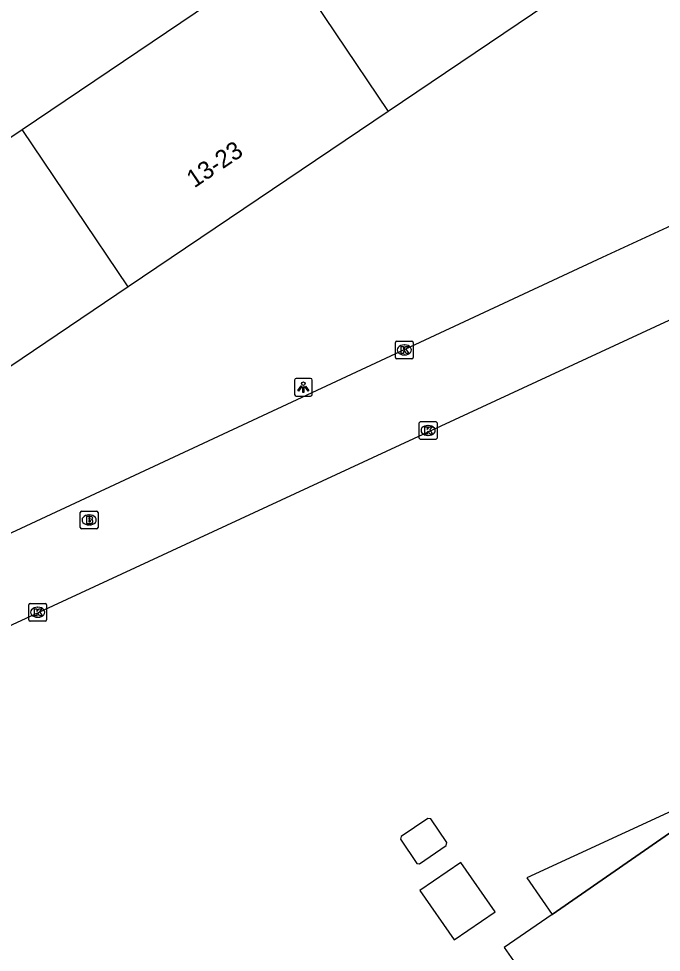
# Model space of a CAD drawing. Extents: x 157466 to 158888, y 383063 to 384677.
# Drawn here: x 157954 to 157990.3, y 383406.3 to 383459 of the extents above; entities that cross this region are included whole.
import ezdxf

# ---------------------------------------------------------------- set-up
doc = ezdxf.new("R2010")
doc.units = 0
for name, color, linetype in [('IMGEO_Brandkraan', 7, 'Continuous'), ('IMGEO_Kolk', 7, 'Continuous'), ('IMGEO_Lichtpunt', 7, 'Continuous'), ('IMGEO_Pand', 7, 'Continuous'), ('IMGEO_Pand_nummerreeks', 7, 'Continuous'), ('IMGEO_Pand_overbouw', 7, 'Continuous'), ('IMGEO_Rijbaan_lokaal_open', 7, 'Continuous')]:
    doc.layers.add(name, color=color, linetype=linetype)

msp = doc.modelspace()

# ---------------------------------------------------------------- linework, layer by layer
at = {"layer": 'IMGEO_Brandkraan'}
for p, q in [((157957.54, 383431.163), (157958.392, 383431.163)), ((157957.465, 383430.237), (157957.465, 383431.089)), ((157957.953, 383430.943), (157957.978, 383430.943)), ((157958.466, 383431.089), (157958.466, 383430.237)), ((157958.392, 383430.163), (157957.54, 383430.163)), ((157957.976, 383430.383), (157957.951, 383430.383))]:
    msp.add_line(p, q, dxfattribs=at)
for points in [[(157957.54, 383431.163), (157958.392, 383431.163)], [(157957.465, 383430.237), (157957.465, 383431.089)], [(157957.813, 383430.863), (157957.813, 383430.463), (157958.026, 383430.463)], [(157958.044, 383430.863), (157957.813, 383430.863)], [(157957.992, 383430.782), (157957.938, 383430.782), (157957.938, 383430.706)], [(157957.938, 383430.706), (157957.991, 383430.706)], [(157958, 383430.63), (157957.938, 383430.63), (157957.938, 383430.549)], [(157958.466, 383431.089), (157958.466, 383430.237)], [(157958.392, 383430.163), (157957.54, 383430.163)], [(157957.938, 383430.549), (157958, 383430.549)]]:
    msp.add_lwpolyline(points, dxfattribs=at)
for centre, radius, start, end in [((157957.542, 383431.087), 0.0765, 91.552, 178.448), ((157957.542, 383431.087), 0.0765, 91.552, 178.448), ((157958.39, 383431.087), 0.0765, 1.552, 88.448), ((157958.39, 383431.087), 0.0765, 1.552, 88.448), ((157957.993, 383430.744), 0.0379, 267.8285, 90.9355), ((157958.001, 383430.589), 0.0404, 269.8759, 90.5077), ((157958.048, 383430.718), 0.145, 59.4692, 91.5367), ((157958.073, 383430.765), 0.0922, 285.5137, 58.1501), ((157958.078, 383430.573), 0.105, 301.3115, 78.989), ((157957.542, 383430.239), 0.0765, 181.552, 268.448), ((157957.542, 383430.239), 0.0765, 181.552, 268.448), ((157958.032, 383430.714), 0.251, 268.6676, 293.5347), ((157958.39, 383430.239), 0.0765, 271.552, 358.448), ((157958.39, 383430.239), 0.0765, 271.552, 358.448)]:
    msp.add_arc(centre, radius, start, end, dxfattribs=at)
for centre, major_axis, ratio, start_param, end_param in [((157957.952, 383430.663), (-0.387, 0.002), 0.722429, 4.712389, 7.853982), ((157957.977, 383430.663), (-0.39, 0.002), 0.717154, 1.570796, 4.712389)]:
    msp.add_ellipse(centre, major_axis=major_axis, ratio=ratio, start_param=start_param, end_param=end_param, dxfattribs=at)
at = {"layer": 'IMGEO_Kolk'}
for p, q in [((157975.263, 383439.832), (157975.263, 383440.684)), ((157975.338, 383440.758), (157976.19, 383440.758)), ((157976.264, 383440.684), (157976.264, 383439.832)), ((157975.751, 383440.538), (157975.776, 383440.538)), ((157976.19, 383439.758), (157975.338, 383439.758)), ((157975.774, 383439.978), (157975.749, 383439.978)), ((157976.606, 383435.284), (157976.606, 383436.136)), ((157976.681, 383436.21), (157977.533, 383436.21)), ((157977.094, 383435.99), (157977.119, 383435.99)), ((157977.607, 383436.136), (157977.607, 383435.284)), ((157977.117, 383435.43), (157977.092, 383435.43)), ((157977.533, 383435.21), (157976.681, 383435.21)), ((157954.562, 383425.025), (157954.562, 383425.877)), ((157954.637, 383425.951), (157955.489, 383425.951)), ((157955.563, 383425.877), (157955.563, 383425.025)), ((157955.05, 383425.731), (157955.075, 383425.731)), ((157955.489, 383424.951), (157954.637, 383424.951)), ((157955.073, 383425.171), (157955.048, 383425.171))]:
    msp.add_line(p, q, dxfattribs=at)
for points in [[(157975.263, 383439.832), (157975.263, 383440.684)], [(157975.338, 383440.758), (157976.19, 383440.758)], [(157976.264, 383440.684), (157976.264, 383439.832)], [(157975.584, 383440.458), (157975.707, 383440.458), (157975.707, 383440.307), (157975.837, 383440.458), (157976.001, 383440.458), (157975.855, 383440.307), (157976.008, 383440.058), (157975.856, 383440.058), (157975.771, 383440.222), (157975.707, 383440.155), (157975.707, 383440.058), (157975.584, 383440.058), (157975.584, 383440.458)], [(157976.19, 383439.758), (157975.338, 383439.758)], [(157976.606, 383435.284), (157976.606, 383436.136)], [(157976.681, 383436.21), (157977.533, 383436.21)], [(157976.927, 383435.91), (157977.05, 383435.91), (157977.05, 383435.759), (157977.18, 383435.91), (157977.344, 383435.91), (157977.198, 383435.759), (157977.351, 383435.51), (157977.199, 383435.51), (157977.114, 383435.674), (157977.05, 383435.607), (157977.05, 383435.51), (157976.927, 383435.51), (157976.927, 383435.91)], [(157977.607, 383436.136), (157977.607, 383435.284)], [(157977.533, 383435.21), (157976.681, 383435.21)], [(157954.562, 383425.025), (157954.562, 383425.877)], [(157954.637, 383425.951), (157955.489, 383425.951)], [(157955.563, 383425.877), (157955.563, 383425.025)], [(157954.883, 383425.651), (157955.006, 383425.651), (157955.006, 383425.5), (157955.136, 383425.651), (157955.3, 383425.651), (157955.154, 383425.5), (157955.307, 383425.251), (157955.155, 383425.251), (157955.07, 383425.415), (157955.006, 383425.348), (157955.006, 383425.251), (157954.883, 383425.251), (157954.883, 383425.651)], [(157955.489, 383424.951), (157954.637, 383424.951)]]:
    msp.add_lwpolyline(points, dxfattribs=at)
for centre, start, end in [((157975.34, 383440.682), 91.552, 178.448), ((157975.34, 383440.682), 91.552, 178.448), ((157976.188, 383440.682), 1.552, 88.448), ((157976.188, 383440.682), 1.552, 88.448), ((157975.34, 383439.834), 181.552, 268.448), ((157975.34, 383439.834), 181.552, 268.448), ((157976.188, 383439.834), 271.552, 358.448), ((157976.188, 383439.834), 271.552, 358.448), ((157976.683, 383436.134), 91.552, 178.448), ((157976.683, 383436.134), 91.552, 178.448), ((157977.531, 383436.134), 1.552, 88.448), ((157977.531, 383436.134), 1.552, 88.448), ((157976.683, 383435.286), 181.552, 268.448), ((157976.683, 383435.286), 181.552, 268.448), ((157977.531, 383435.286), 271.552, 358.448), ((157977.531, 383435.286), 271.552, 358.448), ((157954.639, 383425.875), 91.552, 178.448), ((157954.639, 383425.875), 91.552, 178.448), ((157955.487, 383425.875), 1.552, 88.448), ((157955.487, 383425.875), 1.552, 88.448), ((157954.639, 383425.027), 181.552, 268.448), ((157954.639, 383425.027), 181.552, 268.448), ((157955.487, 383425.027), 271.552, 358.448), ((157955.487, 383425.027), 271.552, 358.448)]:
    msp.add_arc(centre, 0.0765, start, end, dxfattribs=at)
for centre, major_axis, ratio, start_param, end_param in [((157975.75, 383440.258), (-0.387, 0.002), 0.722429, 4.712389, 7.853982), ((157975.775, 383440.258), (-0.39, 0.002), 0.717154, 1.570796, 4.712389), ((157977.093, 383435.71), (-0.387, 0.002), 0.722429, 4.712389, 7.853982), ((157977.118, 383435.71), (-0.39, 0.002), 0.717154, 1.570796, 4.712389), ((157955.049, 383425.451), (-0.387, 0.002), 0.722429, 4.712389, 7.853982), ((157955.074, 383425.451), (-0.39, 0.002), 0.717154, 1.570796, 4.712389)]:
    msp.add_ellipse(centre, major_axis=major_axis, ratio=ratio, start_param=start_param, end_param=end_param, dxfattribs=at)
at = {"layer": 'IMGEO_Lichtpunt'}
for p, q in [((157969.561, 383438.558), (157969.561, 383437.751)), ((157969.561, 383438.558), (157969.561, 383437.751)), ((157970.463, 383438.653), (157969.655, 383438.653)), ((157970.463, 383438.653), (157969.655, 383438.653)), ((157970.557, 383437.751), (157970.557, 383438.558)), ((157970.557, 383437.751), (157970.557, 383438.558)), ((157969.655, 383437.657), (157970.463, 383437.657)), ((157969.655, 383437.657), (157970.463, 383437.657))]:
    msp.add_line(p, q, dxfattribs=at)
for points in [[(157969.935, 383438.222), (157969.974, 383438.194), (157969.786, 383437.932), (157969.748, 383437.959), (157969.935, 383438.222)], [(157970.037, 383438.174), (157970.084, 383438.174), (157970.084, 383437.852), (157970.037, 383437.852), (157970.037, 383438.174)], [(157970.147, 383438.194), (157970.185, 383438.221), (157970.372, 383437.959), (157970.333, 383437.931), (157970.147, 383438.194)]]:
    msp.add_lwpolyline(points, dxfattribs=at)
msp.add_circle((157970.06, 383438.356), 0.0994, dxfattribs=at)
for centre, start, end in [((157969.655, 383438.558), 90, 180), ((157969.655, 383438.558), 90, 180), ((157970.463, 383438.558), 0, 90), ((157970.463, 383438.558), 0, 90), ((157969.655, 383437.751), 180, 270), ((157969.655, 383437.751), 180, 270), ((157970.463, 383437.751), 270, 0), ((157970.463, 383437.751), 270, 360)]:
    msp.add_arc(centre, 0.0946, start, end, dxfattribs=at)
at = {"layer": 'IMGEO_Pand'}
for points in [[(157968.869, 383462.612), (157983.54, 383472.513), (157989.524, 383463.625), (157974.853, 383453.724)], [(157954.187, 383452.703), (157968.869, 383462.612)], [(157968.869, 383462.612), (157974.853, 383453.724)], [(157974.853, 383453.724), (157960.171, 383443.815)], [(157960.171, 383443.815), (157945.5, 383433.914), (157939.516, 383442.802), (157954.187, 383452.703)], [(157960.171, 383443.815), (157954.187, 383452.703)], [(157976.627, 383411.249), (157978.129, 383412.285), (157978.168, 383412.456), (157977.254, 383413.785), (157977.084, 383413.813), (157975.584, 383412.799), (157975.547, 383412.633), (157976.467, 383411.266), (157976.627, 383411.249)], [(157981.4, 383406.529), (157983.246, 383403.901), (157981.515, 383402.715), (157983.821, 383399.385), (157990.398, 383389.849), (157990.787, 383389.287), (157993.757, 383384.994), (158000, 383375.946), (158002.435, 383372.417), (158006.84, 383375.45), (158014.224, 383380.534), (158014.654, 383380.83), (158000, 383402.05), (157991.898, 383413.783), (157984.101, 383408.396), (157981.4, 383406.529)], [(157978.578, 383406.961), (157980.883, 383408.547), (157978.956, 383411.327), (157976.634, 383409.743), (157978.578, 383406.961)]]:
    msp.add_lwpolyline(points, dxfattribs=at)
at = {"layer": 'IMGEO_Pand_overbouw'}
msp.add_lwpolyline([(157984.101, 383408.396), (157991.898, 383413.783), (157991.454, 383414.503), (157990.881, 383414.238), (157982.679, 383410.452), (157983.562, 383409.176)], close=True, dxfattribs=at)
at = {"layer": 'IMGEO_Rijbaan_lokaal_open'}
for points in [[(157950.222, 383428.382), (157986.949, 383445.503), (157992.094, 383447.874)], [(157941.213, 383427.303), (157945.38, 383420.944), (157990.708, 383441.929), (157994.076, 383443.525)]]:
    msp.add_lwpolyline(points, dxfattribs=at)

# ---------------------------------------------------------------- texts
at = {"layer": 'IMGEO_Pand_nummerreeks'}
msp.add_text('13-23', height=1, rotation=34.0147, dxfattribs=at).set_placement((157963.902, 383449.373))

doc.saveas('drawing.dxf')
